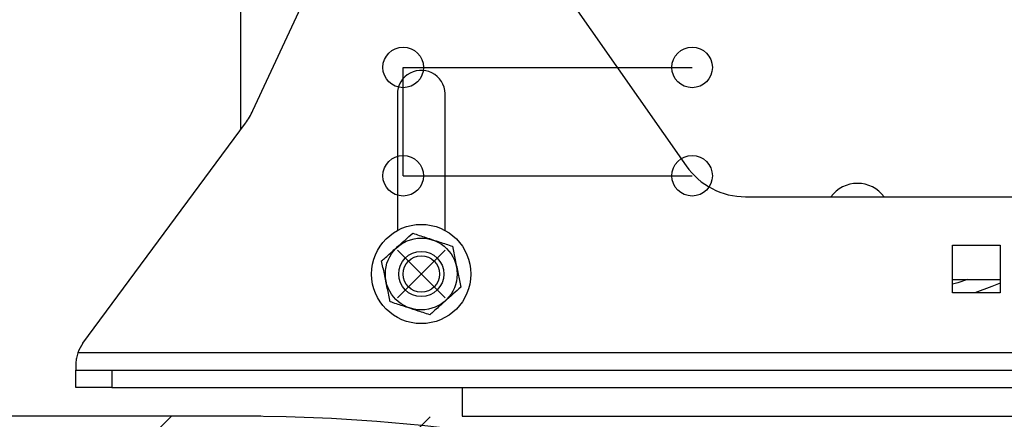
# Model space of a CAD drawing. Header units: inches. Extents: x 170 to 284, y 215 to 248.
# Tile 833 of 1056: x 235.7275 to 235.9574, y 225.2373 to 225.3306. Entities that reach past the tile are written whole.
import ezdxf

# ---------------------------------------------------------------- set-up
doc = ezdxf.new("R2010")
doc.units = ezdxf.units.IN
doc.header["$LTSCALE"] = 0.25
doc.header["$MEASUREMENT"] = 0
doc.layers.add('ANNOTATIONS', color=1, linetype='Continuous')
doc.layers.add('RH FRONT OF HOOD', color=7, linetype='Continuous')
doc.styles.add('ARIAL', font='arial.ttf', dxfattribs={"height": 0.09375})
doc.dimstyles.new('STANDARD$0', dxfattribs={"dimtxt": 0.09375, "dimasz": 0.09375, "dimexe": 0.03125, "dimexo": 0.046875, "dimgap": 0.09, "dimtad": 0, "dimtih": 1, "dimtoh": 1, "dimdec": 4, "dimzin": 0, "dimdsep": 46, "dimtxsty": 'ARIAL', "dimcen": 0.09, "dimadec": 0, "dimazin": 0, "dimtfac": 1, "dimtdec": 4, "dimtofl": 0, "dimtmove": 0, "dimatfit": 1, "dimfxl": 1, "dimtolj": 1, "dimtzin": 0, "dimarcsym": 0})

# ---------------------------------------------------------------- blocks, each defined once
blk = doc.blocks.new('*D82')
at = {"layer": 'ANNOTATIONS', "color": 0, "lineweight": -2, "transparency": 16777216}
for p, q in [((234.6227546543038, 225.3844004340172), (234.6227546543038, 225.4781504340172)), ((235.2524818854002, 225.2906504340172), (234.5915046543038, 225.2906504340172)), ((235.7837724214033, 225.2379811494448), (234.5915046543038, 225.2379811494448)), ((234.6227546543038, 225.1442311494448), (234.6227546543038, 225.0504811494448)), ((234.6227546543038, 225.0504811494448), (234.5290046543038, 225.0504811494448))]:
    blk.add_line(p, q, dxfattribs=at)
at = {"layer": 'ANNOTATIONS', "color": 0, "transparency": 16777216}
for points in [[(234.6071296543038, 225.3844004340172), (234.6383796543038, 225.3844004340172), (234.6227546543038, 225.2906504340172)], [(234.6071296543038, 225.1442311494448), (234.6383796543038, 225.1442311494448), (234.6227546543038, 225.2379811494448)]]:
    blk.add_solid(points, dxfattribs=at)
at = {"layer": 'defpoints', "color": 0, "transparency": 16777216}
for p in [(235.2993568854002, 225.2906504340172), (234.6227546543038, 225.2379811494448), (235.8306474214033, 225.2379811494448)]:
    blk.add_point(p, dxfattribs=at)
at = {"layer": 'ANNOTATIONS', "color": 0, "transparency": 16777216, "insert": (234.27510202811, 225.0504811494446), "char_height": 0.09375, "attachment_point": 5, "style": 'ARIAL'}
blk.add_mtext('\\A1;2 5/8"', dxfattribs=at)
blk = doc.blocks.new('*D84')
at = {"layer": 'ANNOTATIONS', "color": 0, "lineweight": -2, "transparency": 16777216}
for p, q in [((235.2910738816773, 225.6576941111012), (235.2910738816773, 226.0615542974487)), ((236.1899014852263, 225.2816237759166), (236.1899014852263, 226.0615542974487)), ((235.1973238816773, 226.0303042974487), (235.1035738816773, 226.0303042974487)), ((236.2836514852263, 226.0303042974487), (236.3774014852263, 226.0303042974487))]:
    blk.add_line(p, q, dxfattribs=at)
at = {"layer": 'ANNOTATIONS', "color": 0, "transparency": 16777216}
for points in [[(235.1973238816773, 226.0459292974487), (235.1973238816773, 226.0146792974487), (235.2910738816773, 226.0303042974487)], [(236.2836514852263, 226.0459292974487), (236.2836514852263, 226.0146792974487), (236.1899014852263, 226.0303042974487)]]:
    blk.add_solid(points, dxfattribs=at)
at = {"layer": 'defpoints', "color": 0, "transparency": 16777216}
for p in [(236.1899014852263, 226.0303042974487), (235.2910738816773, 225.6108191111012), (236.1899014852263, 225.2347487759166)]:
    blk.add_point(p, dxfattribs=at)
at = {"layer": 'ANNOTATIONS', "color": 0, "transparency": 16777216, "insert": (234.6019627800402, 226.0303042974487), "char_height": 0.09375, "attachment_point": 5, "style": 'ARIAL'}
blk.add_mtext('\\A1;PROJECTION', dxfattribs=at)

msp = doc.modelspace()

# ---------------------------------------------------------------- hatches: boundary and pattern name
at = {"layer": 'RH FRONT OF HOOD'}
h = msp.add_hatch(dxfattribs=at)
h.set_pattern_fill('ANSI31', color=256, scale=0.34241245, angle=2.8e-322, style=0)
h.set_pattern_definition([(45, (225.4529552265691, 218.4993357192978), (-0.03026527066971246, 0.03026527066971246), [])])
edge = h.paths.add_edge_path(flags=0)
edge.add_arc((235.7395956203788, 224.3915581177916), 0.021400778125, 89.9999999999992, 390.52248781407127, ccw=False)
edge.add_line((235.7395956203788, 224.4129588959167), (235.8123582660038, 224.4129588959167))
edge.add_arc((235.8123582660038, 224.8238538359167), 0.4108949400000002, 270, 450.0000000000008)
edge.add_line((235.8123582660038, 225.2347487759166), (235.3287006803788, 225.2347487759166))
edge.add_arc((235.3287006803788, 225.2390289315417), 0.004280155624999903, 180.0000000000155, 269.9999999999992, ccw=False)
edge.add_line((235.3244205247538, 225.2390289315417), (235.3244205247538, 225.2818304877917))
edge.add_arc((235.3287006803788, 225.2818304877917), 0.004280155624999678, 360, 540, ccw=False)
edge.add_line((235.3329808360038, 225.2818304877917), (235.3329808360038, 225.2390289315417))
edge.add_line((235.3329808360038, 225.2390289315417), (235.3297484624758, 225.2390289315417))
edge.add_line((235.3297484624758, 225.2390289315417), (235.3297484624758, 225.2818304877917))
edge.add_arc((235.3287006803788, 225.2818304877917), 0.001047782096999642, 360, 540.0000000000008)
edge.add_line((235.3276528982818, 225.2818304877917), (235.3276528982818, 225.2390289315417))
edge.add_arc((235.3287006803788, 225.2390289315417), 0.001047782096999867, 180, 270)
edge.add_line((235.3287006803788, 225.2379811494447), (235.8123582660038, 225.2379811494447))
edge.add_arc((235.8123582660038, 224.8238538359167), 0.4141273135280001, 269.9999999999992, 450, ccw=False)
edge.add_line((235.8123582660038, 224.4097265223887), (235.7395956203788, 224.4097265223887))
edge.add_arc((235.7395956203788, 224.3915581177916), 0.018168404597, 450.0000000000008, 750.5224878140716)
edge.add_arc((235.754343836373, 224.4002532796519), 0.001047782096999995, 390.5224878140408, 495.0000000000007)
edge.add_line((235.753602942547, 224.4009941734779), (235.7449077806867, 224.3922990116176))
edge.add_line((235.7449077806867, 224.3922990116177), (235.7426221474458, 224.3945846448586))
edge.add_line((235.7426221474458, 224.3945846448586), (235.751317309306, 224.4032798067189))
edge.add_arc((235.754343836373, 224.4002532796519), 0.004280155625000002, 390.522487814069, 495.0000000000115, ccw=False)

# ---------------------------------------------------------------- linework, layer by layer
for p, q in [((235.7790821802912, 225.3048678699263), (235.7790821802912, 225.485613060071)), ((235.7819389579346, 225.3093147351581), (235.8062896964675, 225.3618967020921)), ((235.8363690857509, 225.3631898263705), (235.8831370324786, 225.2963982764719)), ((235.8170284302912, 225.294114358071), (235.8170284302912, 225.319411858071)), ((235.8170284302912, 225.319411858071), (235.8844884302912, 225.319411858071)), ((235.8156623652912, 225.313138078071), (235.8156623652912, 225.2813307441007)), ((235.8267932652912, 225.2813492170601), (235.8267932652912, 225.3125253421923)), ((235.7422386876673, 225.2550121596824), (235.7801985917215, 225.3063785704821)), ((235.8170284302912, 225.294114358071), (235.8844884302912, 225.294114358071)), ((235.8969520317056, 225.289206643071), (235.9706927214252, 225.289206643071)), ((235.8156960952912, 225.265629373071), (235.8267932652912, 225.276726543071)), ((235.8267932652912, 225.265629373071), (235.8156960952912, 225.276726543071)), ((235.9453069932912, 225.277890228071), (235.9564041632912, 225.277890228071)), ((235.9453069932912, 225.266793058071), (235.9453069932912, 225.277890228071)), ((235.9564041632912, 225.277890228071), (235.9564041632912, 225.266793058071)), ((235.9453069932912, 225.269879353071), (235.9563974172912, 225.269879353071)), ((235.9563974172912, 225.269879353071), (235.9563974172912, 225.266793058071)), ((235.9544980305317, 225.268277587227), (235.9504727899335, 225.266793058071)), ((235.9563974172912, 225.2690201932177), (235.9544980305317, 225.268277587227)), ((235.9564041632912, 225.266793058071), (235.9453069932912, 225.266793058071)), ((236.3293802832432, 225.252778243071), (235.7410584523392, 225.252778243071)), ((235.7405878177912, 225.2500005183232), (235.7405878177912, 225.248730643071)), ((235.7405878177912, 225.244683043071), (235.7405878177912, 225.248730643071)), ((235.7405878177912, 225.248730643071), (235.7490203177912, 225.248730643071)), ((235.7490203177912, 225.248730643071), (235.7490203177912, 225.244683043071)), ((235.7490203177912, 225.248730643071), (236.3214184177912, 225.248730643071)), ((235.7490203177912, 225.244683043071), (235.7405878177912, 225.244683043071)), ((235.7490203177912, 225.244683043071), (236.3214184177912, 225.244683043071)), ((235.8307950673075, 225.244683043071), (235.8307950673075, 225.2379811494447)), ((235.7790065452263, 225.2379811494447), (235.2953489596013, 225.2379811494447)), ((235.8307950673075, 225.2379811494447), (236.272276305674, 225.2379811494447))]:
    msp.add_line(p, q, dxfattribs=at)
at = {"layer": 'RH FRONT OF HOOD', "flags": 128}
msp.add_lwpolyline([(235.9487640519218, 225.269879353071), (235.9465219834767, 225.2691429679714), (235.9453069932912, 225.2687665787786)], dxfattribs=at)
at = {"layer": 'RH FRONT OF HOOD'}
for centre, radius in [((235.8170284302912, 225.319411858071), 0.004739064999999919), ((235.8844884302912, 225.319411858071), 0.004739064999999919), ((235.8170284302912, 225.294114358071), 0.004739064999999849), ((235.8844884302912, 225.294114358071), 0.004739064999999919), ((235.8212446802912, 225.271177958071), 0.01158625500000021), ((235.8212446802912, 225.271177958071), 0.008387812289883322), ((235.8212446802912, 225.271177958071), 0.005270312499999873), ((235.8212446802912, 225.271177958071), 0.004258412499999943)]:
    msp.add_circle(centre, radius, dxfattribs=at)
for centre, radius, start, end in [((235.8212446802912, 225.313138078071), 0.005582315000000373, 353.6983025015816, 180), ((235.7666353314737, 225.3164018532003), 0.01686499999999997, 323.5355076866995, 335.1511188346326), ((235.8969520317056, 225.306071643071), 0.0168650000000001, 214.9999999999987, 269.9999999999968), ((235.9231092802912, 225.284568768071), 0.007757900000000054, 36.71436073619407, 143.2856392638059), ((235.7490203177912, 225.2500005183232), 0.008432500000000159, 143.5355076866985, 160.7672116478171), ((235.7790065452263, 224.8238538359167), 0.4141273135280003, 270, 90)]:
    msp.add_arc(centre, radius, start, end, dxfattribs=at)
for points, knots in [([(235.8119949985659, 225.2742197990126), (235.8122997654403, 225.2744922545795), (235.8133366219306, 225.2754191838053), (235.8151705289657, 225.2770586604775), (235.8173145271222, 225.2789753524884), (235.8186623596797, 225.2801802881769), (235.8192541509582, 225.2807093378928)], [0, 0, 0, 0, 0.1280535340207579, 0.4356547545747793, 0.7522135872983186, 0.9999999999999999, 0.9999999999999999, 0.9999999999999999, 0.9999999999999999]), ([(235.8192541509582, 225.2807093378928), (235.8202761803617, 225.2803732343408), (235.82235047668, 225.2796910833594), (235.8254996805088, 225.2786554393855), (235.8275275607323, 225.277988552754), (235.8285038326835, 225.2776674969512)], [0, 0, 0, 0, 0.3349620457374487, 0.6798341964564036, 1, 1, 1, 1]), ([(235.8285038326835, 225.2776674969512), (235.8287237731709, 225.2766143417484), (235.829170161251, 225.2744768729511), (235.8298478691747, 225.2712317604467), (235.8302842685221, 225.2691421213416), (235.8304943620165, 225.2681361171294)], [0, 0, 0, 0, 0.3349620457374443, 0.6798341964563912, 1, 1, 1, 1]), ([(235.8139855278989, 225.2646884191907), (235.8137655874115, 225.2657415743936), (235.8133191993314, 225.2678790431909), (235.8126414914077, 225.2711241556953), (235.8122050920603, 225.2732137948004), (235.8119949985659, 225.2742197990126)], [0, 0, 0, 0, 0.3349620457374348, 0.6798341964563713, 0.9999999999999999, 0.9999999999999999, 0.9999999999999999, 0.9999999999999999]), ([(235.8304943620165, 225.2681361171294), (235.8299025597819, 225.2676070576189), (235.8285767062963, 225.2664217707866), (235.8264339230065, 225.2645061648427), (235.8245987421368, 225.2628655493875), (235.8235399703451, 225.261919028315), (235.8232352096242, 225.2616465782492)], [0, 0, 0, 0, 0.2477854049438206, 0.555129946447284, 0.8719469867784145, 1, 1, 1, 1]), ([(235.8232352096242, 225.2616465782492), (235.8222131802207, 225.2619826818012), (235.8201388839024, 225.2626648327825), (235.8169896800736, 225.2637004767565), (235.8149617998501, 225.264367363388), (235.8139855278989, 225.2646884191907)], [0, 0, 0, 0, 0.3349620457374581, 0.679834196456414, 1, 1, 1, 1]), ([(235.7410584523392, 225.252778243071), (235.7409363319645, 225.2523698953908), (235.7406919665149, 225.2515527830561), (235.7405969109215, 225.2506001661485), (235.7405899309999, 225.2501398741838), (235.7405878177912, 225.2500005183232)], [0, 0, 0, 0, 0.4105627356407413, 0.8215447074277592, 1, 1, 1, 1])]:
    msp.add_open_spline(points, degree=3, knots=knots, dxfattribs=at)
msp.add_point((235.8212446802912, 225.271177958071), dxfattribs=at)
msp.add_point((235.8212446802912, 225.271177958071), dxfattribs=at)

# ---------------------------------------------------------------- dimensions: what is measured, and where the dimension line sits
at = {"layer": 'ANNOTATIONS'}
dim = msp.add_linear_dim(base=(236.1899014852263, 226.0303042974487), p1=(235.2910738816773, 225.6108191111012), p2=(236.1899014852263, 225.2347487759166), text='PROJECTION', dimstyle='STANDARD$0', dxfattribs=at)
dim.commit()
dim.dimension.update_dxf_attribs({"geometry": '*D84', "text_midpoint": (234.6019627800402, 226.0303042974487), "dimtype": 160})
dim = msp.add_linear_dim(base=(234.6227546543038, 225.2379811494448), p1=(235.2993568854, 225.2906504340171), p2=(235.8306474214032, 225.2379811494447), angle=90, text='2 5/8"', dimstyle='STANDARD$0', dxfattribs=at)
dim.commit()
dim.dimension.update_dxf_attribs({"geometry": '*D82', "text_midpoint": (234.27510202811, 225.0504811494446)})

doc.saveas('drawing.dxf')
